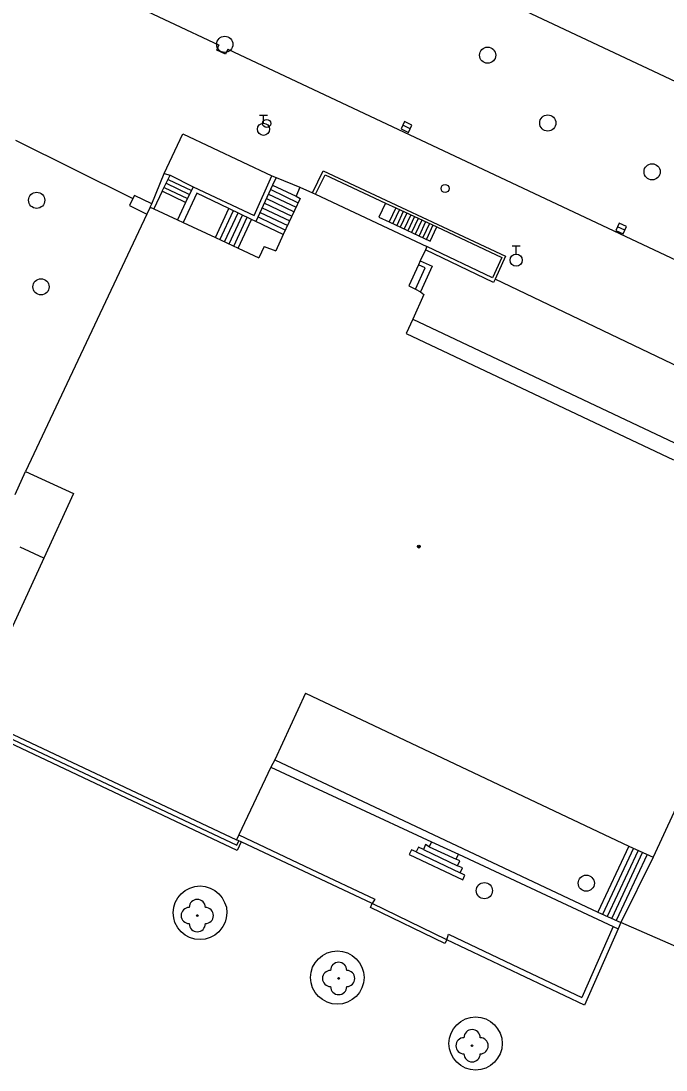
# Model space of a CAD drawing. Extents: x -600309 to -598967, y -1161267 to -1160292.
# Drawn here: x -600104.8 to -600064.9, y -1161232.4 to -1161167.5 of the extents above; entities that cross this region are included whole.
import ezdxf

# ---------------------------------------------------------------- set-up
doc = ezdxf.new("R2010")
doc.units = 0
for name, color, linetype in [('Level 10', 7, 'Continuous'), ('Level 11', 7, 'Continuous'), ('Level 22', 7, 'Continuous'), ('Level 27', 7, 'Continuous'), ('Level 28', 7, 'Continuous'), ('Level 31', 7, 'Continuous'), ('Level 39', 7, 'Continuous'), ('Level 5', 7, 'Continuous'), ('Level 7', 7, 'Continuous')]:
    doc.layers.add(name, color=color, linetype=linetype)

msp = doc.modelspace()

# ---------------------------------------------------------------- linework, layer by layer
at = {"layer": 'Level 10'}
for points in [[(-600039.9, -1161182.75), (-600098.6, -1161155.15)], [(-600098.65, -1161166.13), (-600092.51, -1161169.02)], [(-600092.6599, -1161169.33), (-600092.52, -1161169.03)], [(-600092.52, -1161169.03), (-600092.51, -1161169.02)], [(-600092.11, -1161169.58), (-600092.6599, -1161169.33)], [(-600091.98, -1161169.28), (-600092.11, -1161169.58)], [(-600091.98, -1161169.28), (-600091.9699, -1161169.27)], [(-600091.9699, -1161169.27), (-600043.89, -1161191.9)], [(-600083.05, -1161222.1), (-600091.15, -1161218.29)], [(-600083.1599, -1161222.34), (-600083.05, -1161222.1)], [(-600078.56, -1161224.57), (-600083.1599, -1161222.34)], [(-600060.69, -1161226.32), (-600067.67, -1161223.26)], [(-600067.83, -1161223.6599), (-600069.9099, -1161228.38)], [(-600078.43, -1161224.34), (-600078.56, -1161224.57)], [(-600069.9099, -1161228.38), (-600078.43, -1161224.34)]]:
    msp.add_lwpolyline(points, dxfattribs=at)
at = {"layer": 'Level 11'}
for points in [[(-600105.1, -1161174.9099), (-600097.84, -1161178.51)], [(-600095.9, -1161176.9699), (-600094.75, -1161174.51)], [(-600094.75, -1161174.51), (-600089.26, -1161177.11)], [(-600095.6599, -1161177.33), (-600094.2199, -1161178.02)], [(-600095.53, -1161177.07), (-600094.11, -1161177.78)], [(-600088.98, -1161177.21), (-600087.52, -1161177.81)], [(-600094.58, -1161178.76), (-600096.03, -1161178.06)], [(-600095.9099, -1161177.82), (-600094.46, -1161178.51)], [(-600095.78, -1161177.57), (-600094.34, -1161178.27)], [(-600089.32, -1161177.96), (-600087.62, -1161178.77)], [(-600089.2, -1161177.69), (-600087.74, -1161178.36)], [(-600097.84, -1161178.51), (-600098.05, -1161178.95)], [(-600097.75, -1161178.32), (-600097.84, -1161178.51)], [(-600096.68, -1161178.83), (-600097.75, -1161178.32)], [(-600089.71, -1161178.8), (-600088.01, -1161179.61)], [(-600089.58, -1161178.52), (-600087.88, -1161179.33)], [(-600089.45, -1161178.24), (-600087.75, -1161179.05)], [(-600082.2199, -1161178.79), (-600082.63, -1161179.6599)], [(-600098.05, -1161178.95), (-600096.9699, -1161179.4699)], [(-600092.74, -1161180.93), (-600091.9, -1161179.13)], [(-600092.46, -1161181.06), (-600091.62, -1161179.26)], [(-600092.18, -1161181.19), (-600091.34, -1161179.4)], [(-600089.9699, -1161179.37), (-600088.27, -1161180.17)], [(-600089.84, -1161179.08), (-600088.14, -1161179.89)], [(-600081.59, -1161179.09), (-600081.99, -1161179.96)], [(-600081.36, -1161179.2), (-600081.77, -1161180.06)], [(-600081.13, -1161179.31), (-600081.53, -1161180.17)], [(-600080.9, -1161179.4099), (-600081.31, -1161180.28)], [(-600091.89, -1161181.32), (-600091.06, -1161179.53)], [(-600091.61, -1161181.45), (-600090.78, -1161179.67)], [(-600091.33, -1161181.58), (-600090.5, -1161179.8)], [(-600088.54, -1161180.74), (-600090.23, -1161179.93)], [(-600090.1, -1161179.65), (-600088.4099, -1161180.46)], [(-600082.63, -1161179.6599), (-600081.99, -1161179.96)], [(-600081.99, -1161179.96), (-600079.46, -1161181.14)], [(-600080.6599, -1161179.52), (-600081.07, -1161180.39)], [(-600080.44, -1161179.63), (-600080.84, -1161180.5)], [(-600080.2, -1161179.74), (-600080.61, -1161180.61)], [(-600079.98, -1161179.84), (-600080.38, -1161180.71)], [(-600079.74, -1161179.95), (-600080.14, -1161180.82)], [(-600079.51, -1161180.06), (-600079.92, -1161180.93)], [(-600079.29, -1161180.1599), (-600079.69, -1161181.03)], [(-600079.46, -1161181.14), (-600079.05, -1161180.27)], [(-600079.78, -1161182.8), (-600080.18, -1161182.62)], [(-600080.07, -1161182.37), (-600079.34, -1161182.69)], [(-600079.34, -1161182.69), (-600080.05, -1161184.28)], [(-600080.37, -1161184.12), (-600079.78, -1161182.8)], [(-600062.14, -1161189.86), (-600075.44, -1161183.49)], [(-600080.53, -1161185.96), (-600080.94, -1161186.86)], [(-600105.12, -1161196.8), (-600104.48, -1161195.38)], [(-600103.34, -1161200.74), (-600104.81, -1161200.06)], [(-600091.3, -1161218.22), (-600091.44, -1161218.15)], [(-600091.29, -1161217.84), (-600086.81, -1161219.9699)], [(-600079.38, -1161218.28), (-600079.53, -1161218.59)], [(-600080.62, -1161218.77), (-600080.76, -1161219.07)], [(-600080.32, -1161218.9099), (-600080.62, -1161218.77)], [(-600080.18, -1161218.61), (-600080.32, -1161218.9099)], [(-600080.32, -1161218.9099), (-600077.61, -1161220.2)], [(-600079.88, -1161218.75), (-600080.18, -1161218.61)], [(-600079.74, -1161218.45), (-600079.88, -1161218.75)], [(-600079.88, -1161218.75), (-600077.77, -1161219.76)], [(-600079.53, -1161218.59), (-600079.74, -1161218.45)], [(-600079.53, -1161218.59), (-600077.85, -1161219.36)], [(-600067.17, -1161218.55), (-600069.09, -1161222.64)], [(-600066.89, -1161218.68), (-600068.81, -1161222.77)], [(-600066.61, -1161218.81), (-600068.52, -1161222.89)], [(-600066.33, -1161218.93), (-600068.24, -1161223.01)], [(-600080.76, -1161219.07), (-600077.44, -1161220.63)], [(-600077.85, -1161219.36), (-600077.7199, -1161219.05)], [(-600077.63, -1161219.46), (-600077.85, -1161219.36)], [(-600077.77, -1161219.76), (-600077.63, -1161219.46)], [(-600066.04, -1161219.07), (-600067.96, -1161223.14)], [(-600065.68, -1161219.23), (-600067.67, -1161223.26)], [(-600086.81, -1161219.9699), (-600082.88, -1161221.83), (-600083.05, -1161222.1)], [(-600077.4699, -1161219.9), (-600077.77, -1161219.76)], [(-600077.61, -1161220.2), (-600077.4699, -1161219.9)], [(-600077.31, -1161220.34), (-600077.61, -1161220.2)], [(-600077.44, -1161220.63), (-600077.31, -1161220.34)], [(-600093.69, -1161221.01), (-600093.37, -1161221.05), (-600093.06, -1161221.14), (-600092.78, -1161221.29), (-600092.52, -1161221.5), (-600092.32, -1161221.75), (-600092.17, -1161222.04), (-600092.06, -1161222.33), (-600092.04, -1161222.67), (-600092.07, -1161222.99), (-600092.14, -1161223.25), (-600092.29, -1161223.51), (-600092.52, -1161223.84), (-600092.78, -1161224.05), (-600093.06, -1161224.2), (-600093.37, -1161224.3), (-600093.69, -1161224.32), (-600094.02, -1161224.29), (-600094.34, -1161224.2), (-600094.61, -1161224.05), (-600094.86, -1161223.84), (-600095.07, -1161223.59), (-600095.24, -1161223.28), (-600095.32, -1161222.99), (-600095.35, -1161222.67), (-600095.32, -1161222.32), (-600095.2199, -1161222.04), (-600095.07, -1161221.75), (-600094.85, -1161221.5), (-600094.61, -1161221.29), (-600094.33, -1161221.14), (-600094.02, -1161221.05), (-600093.69, -1161221.01)], [(-600078.43, -1161224.34), (-600083.05, -1161222.1)], [(-600068.14, -1161223.51), (-600070.09, -1161227.9099)], [(-600078.43, -1161224.34), (-600078.32, -1161224), (-600074.4, -1161225.86)], [(-600085.2, -1161225.02), (-600084.88, -1161225.06), (-600084.57, -1161225.15), (-600084.29, -1161225.3), (-600084.04, -1161225.51), (-600083.83, -1161225.76), (-600083.68, -1161226.04), (-600083.59, -1161226.35), (-600083.55, -1161226.67), (-600083.59, -1161226.99), (-600083.68, -1161227.3), (-600083.83, -1161227.59), (-600084.04, -1161227.84), (-600084.29, -1161228.04), (-600084.57, -1161228.2), (-600084.88, -1161228.29), (-600085.2, -1161228.32), (-600085.53, -1161228.29), (-600085.83, -1161228.2), (-600086.12, -1161228.04), (-600086.37, -1161227.84), (-600086.57, -1161227.59), (-600086.73, -1161227.3), (-600086.82, -1161226.99), (-600086.85, -1161226.67), (-600086.82, -1161226.35), (-600086.73, -1161226.04), (-600086.57, -1161225.76), (-600086.37, -1161225.51), (-600086.12, -1161225.3), (-600085.83, -1161225.15), (-600085.53, -1161225.06), (-600085.2, -1161225.02)], [(-600074.4, -1161225.86), (-600070.09, -1161227.9099)], [(-600076.65, -1161229.11), (-600076.33, -1161229.14), (-600076.03, -1161229.23), (-600075.74, -1161229.39), (-600075.49, -1161229.59), (-600075.29, -1161229.84), (-600075.14, -1161230.12), (-600075.04, -1161230.43), (-600075.01, -1161230.75), (-600075.04, -1161231.07), (-600075.14, -1161231.38), (-600075.29, -1161231.6599), (-600075.49, -1161231.9099), (-600075.74, -1161232.12), (-600076.03, -1161232.27), (-600076.33, -1161232.36), (-600076.65, -1161232.39), (-600076.9699, -1161232.36), (-600077.28, -1161232.27), (-600077.57, -1161232.12), (-600077.81, -1161231.9099), (-600078.02, -1161231.6599), (-600078.17, -1161231.38), (-600078.26, -1161231.07), (-600078.3, -1161230.75), (-600078.26, -1161230.43), (-600078.17, -1161230.12), (-600078.02, -1161229.84), (-600077.81, -1161229.59), (-600077.57, -1161229.39), (-600077.28, -1161229.23), (-600076.9699, -1161229.14), (-600076.65, -1161229.11)]]:
    msp.add_lwpolyline(points, dxfattribs=at)
at = {"layer": 'Level 22'}
for centre in [(-600093.86, -1161222.84), (-600085.12, -1161226.73), (-600076.87, -1161230.89)]:
    msp.add_circle(centre, 0.05, dxfattribs=at)
for centre, start, end in [((-600093.86, -1161222.34), 0, 180), ((-600094.36, -1161222.84), 90, 270), ((-600093.36, -1161222.84), 270, 90), ((-600093.86, -1161223.34), 180, 0), ((-600085.12, -1161226.23), 0, 180), ((-600085.62, -1161226.73), 90, 270), ((-600084.62, -1161226.73), 270, 90), ((-600085.12, -1161227.23), 180, 0), ((-600076.87, -1161230.39), 0, 180), ((-600077.37, -1161230.89), 90, 270), ((-600076.37, -1161230.89), 270, 90), ((-600076.87, -1161231.39), 180, 0)]:
    msp.add_arc(centre, 0.5, start, end, dxfattribs=at)
at = {"layer": 'Level 27'}
for p, q in [((-600080.694, -1161174.1969), (-600081.146, -1161173.9831)), ((-600067.4239, -1161180.4766), (-600067.8761, -1161180.2634))]:
    msp.add_line(p, q, dxfattribs=at)
for points in [[(-600080.5871, -1161173.9709), (-600081.0391, -1161173.7571), (-600081.2529, -1161174.2091), (-600080.8009, -1161174.4229)], [(-600067.3172, -1161180.2505), (-600067.7695, -1161180.0372), (-600067.9828, -1161180.4895), (-600067.5305, -1161180.7028)]]:
    msp.add_lwpolyline(points, close=True, dxfattribs=at)
for centre in [(-600092.1599, -1161168.98), (-600075.9099, -1161169.65), (-600072.19, -1161173.84), (-600065.74, -1161176.86), (-600103.79, -1161178.62), (-600103.52, -1161183.9699), (-600069.81, -1161220.84), (-600076.11, -1161221.3)]:
    msp.add_circle(centre, 0.5, dxfattribs=at)
at = {"layer": 'Level 28'}
for p, q in [((-600090.02, -1161173.355), (-600089.52, -1161173.355)), ((-600089.77, -1161173.855), (-600089.77, -1161173.355)), ((-600074.4, -1161181.445), (-600073.9, -1161181.445)), ((-600074.15, -1161181.945), (-600074.15, -1161181.445))]:
    msp.add_line(p, q, dxfattribs=at)
for centre, radius in [((-600089.57, -1161173.87), 0.25), ((-600089.77, -1161174.23), 0.375), ((-600074.15, -1161182.32), 0.375)]:
    msp.add_circle(centre, radius, dxfattribs=at)
at = {"layer": 'Level 31'}
msp.add_circle((-600078.54, -1161177.89), 0.25, dxfattribs=at)
at = {"layer": 'Level 39'}
for radius in [0.09, 0.0398]:
    msp.add_circle((-600080.1599, -1161200.03), radius, dxfattribs=at)
at = {"layer": 'Level 5'}
for points in [[(-600087.52, -1161177.81), (-600087.74, -1161178.36)], [(-600087.52, -1161177.81), (-600086.74, -1161178.1599)], [(-600086.74, -1161178.1599), (-600086.55, -1161178.25)], [(-600087.49, -1161178.5), (-600088.54, -1161180.74)], [(-600087.74, -1161178.36), (-600087.49, -1161178.5)], [(-600086.55, -1161178.25), (-600079.6599, -1161181.4699)], [(-600096.9699, -1161179.4699), (-600104.48, -1161195.38)], [(-600096.77, -1161179.04), (-600096.9699, -1161179.4699)], [(-600096.77, -1161179.04), (-600096.54, -1161179.15)], [(-600096.54, -1161179.15), (-600095.08, -1161179.83)], [(-600095.08, -1161179.83), (-600094.74, -1161179.99)], [(-600094.74, -1161179.99), (-600092.74, -1161180.93)], [(-600088.54, -1161180.74), (-600089.01, -1161181.74)], [(-600092.74, -1161180.93), (-600091.33, -1161181.58)], [(-600091.33, -1161181.58), (-600090.05, -1161182.18)], [(-600089.7199, -1161181.4699), (-600090.05, -1161182.18)], [(-600089.7199, -1161181.4699), (-600089.01, -1161181.74)], [(-600079.75, -1161181.68), (-600080.07, -1161182.37)], [(-600079.6599, -1161181.4699), (-600079.75, -1161181.68)], [(-600080.18, -1161182.62), (-600080.79, -1161183.9099)], [(-600080.07, -1161182.37), (-600080.18, -1161182.62)], [(-600080.79, -1161183.9099), (-600080.37, -1161184.12)], [(-600079.85, -1161184.45), (-600080.53, -1161185.96)], [(-600080.37, -1161184.12), (-600080.05, -1161184.28)], [(-600080.05, -1161184.28), (-600079.85, -1161184.45)], [(-600080.53, -1161185.96), (-600064, -1161193.78)], [(-600080.94, -1161186.86), (-600064.42, -1161194.67)], [(-600104.48, -1161195.38), (-600101.51, -1161196.74)], [(-600101.51, -1161196.74), (-600103.34, -1161200.74)], [(-600103.34, -1161200.74), (-600105.71, -1161205.92)], [(-600087.1599, -1161209.09), (-600089.07, -1161213.2199)], [(-600087.1599, -1161209.09), (-600067.17, -1161218.55)], [(-600107.79, -1161210.45), (-600091.44, -1161218.15)], [(-600089.32, -1161213.6599), (-600091.29, -1161217.84)], [(-600089.07, -1161213.2199), (-600089.32, -1161213.6599)], [(-600063.11, -1161213.71), (-600065.68, -1161219.23)], [(-600091.29, -1161217.84), (-600091.44, -1161218.15)], [(-600067.17, -1161218.55), (-600065.68, -1161219.23)]]:
    msp.add_lwpolyline(points, dxfattribs=at)
at = {"layer": 'Level 7'}
for points in [[(-600086.74, -1161178.1599), (-600086.07, -1161176.8)], [(-600086.07, -1161176.8), (-600074.81, -1161182.07)], [(-600096.68, -1161178.83), (-600095.9, -1161176.9699)], [(-600096.03, -1161178.06), (-600095.53, -1161177.07)], [(-600095.9, -1161176.9699), (-600095.53, -1161177.07)], [(-600090.35, -1161179.57), (-600089.26, -1161177.11)], [(-600089.26, -1161177.11), (-600088.98, -1161177.21)], [(-600088.98, -1161177.21), (-600089.2, -1161177.69)], [(-600086.55, -1161178.25), (-600085.96, -1161177.04)], [(-600085.96, -1161177.04), (-600082.2199, -1161178.79)], [(-600096.03, -1161178.06), (-600096.54, -1161179.15)], [(-600093.89, -1161178.18), (-600094.74, -1161179.99)], [(-600094.11, -1161177.78), (-600094.58, -1161178.76)], [(-600094.11, -1161177.78), (-600090.35, -1161179.57)], [(-600091.9, -1161179.13), (-600093.89, -1161178.18)], [(-600089.2, -1161177.69), (-600090.23, -1161179.93)], [(-600096.77, -1161179.04), (-600096.68, -1161178.83)], [(-600094.58, -1161178.76), (-600095.08, -1161179.83)], [(-600082.2199, -1161178.79), (-600081.59, -1161179.09)], [(-600090.5, -1161179.8), (-600091.9, -1161179.13)], [(-600081.59, -1161179.09), (-600079.05, -1161180.27)], [(-600090.23, -1161179.93), (-600090.5, -1161179.8)], [(-600079.05, -1161180.27), (-600075.03, -1161182.15)], [(-600075.54, -1161183.7), (-600079.75, -1161181.68)], [(-600075.61, -1161183.4099), (-600079.6599, -1161181.4699)], [(-600074.81, -1161182.07), (-600075.44, -1161183.49)], [(-600075.03, -1161182.15), (-600075.61, -1161183.4099)], [(-600075.44, -1161183.49), (-600075.54, -1161183.7)], [(-600108.17, -1161210.59), (-600091.42, -1161218.49)], [(-600091.4, -1161218.82), (-600108.55, -1161210.7199)], [(-600089.32, -1161213.6599), (-600079.38, -1161218.28)], [(-600089.07, -1161213.2199), (-600069.09, -1161222.64)], [(-600091.42, -1161218.49), (-600091.3, -1161218.2199)], [(-600091.15, -1161218.29), (-600091.4, -1161218.82)], [(-600091.15, -1161218.29), (-600091.3, -1161218.2199)], [(-600079.38, -1161218.28), (-600077.7199, -1161219.05)], [(-600077.7199, -1161219.05), (-600068.14, -1161223.51)], [(-600069.09, -1161222.64), (-600067.67, -1161223.26)], [(-600068.14, -1161223.51), (-600067.83, -1161223.6599)], [(-600067.67, -1161223.26), (-600067.83, -1161223.6599)]]:
    msp.add_lwpolyline(points, dxfattribs=at)

doc.saveas('drawing.dxf')
